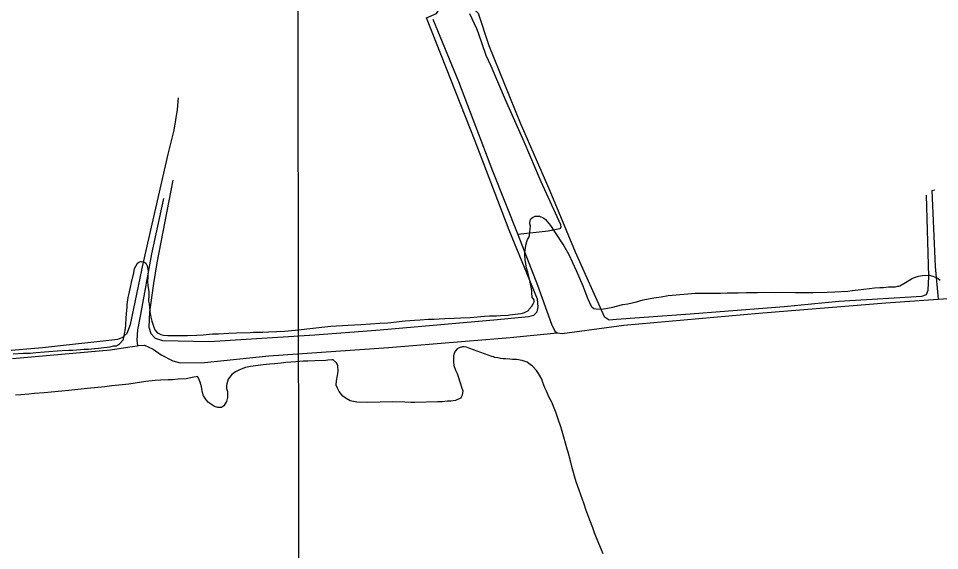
# Model space of a CAD drawing. Extents: x 3329297 to 3367176, y 649250 to 674653.
# Drawn here: x 3348430 to 3350908, y 667420 to 668852 of the extents above; entities that cross this region are included whole.
import ezdxf

# ---------------------------------------------------------------- set-up
doc = ezdxf.new("R2010")
doc.units = 0
for name, color, linetype in [('V-DTCH-CNTR', 7, 'Continuous'), ('V-GRID-MAJR', 7, 'Continuous'), ('V-SITE-VEGE', 7, 'Continuous'), ('V-TOPO-SHOR', 7, 'Continuous')]:
    doc.layers.add(name, color=color, linetype=linetype)

msp = doc.modelspace()

# ---------------------------------------------------------------- linework, layer by layer
at = {"layer": 'V-DTCH-CNTR'}
for points in [[(3348845.71, 668416.712), (3348801.975, 668194.827), (3348793.032, 668139.132), (3348782.2800000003, 668062.215), (3348781.321, 668021.54), (3348786.597, 668004.728), (3348798.068, 667991.4400000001), (3348817.512, 667985.2170000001), (3348943.0810000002, 667983.22), (3349226.978, 668000.388), (3349402.984, 668014.216), (3349718.736, 668041.9400000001), (3349801.877, 668049.7490000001), (3349816.032, 668053.259), (3349825.7770000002, 668062.971), (3349828.453, 668076.23), (3349826.723, 668096.573), (3349750.126, 668282.4180000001), (3349658.592, 668522.235), (3349527.432, 668854.095), (3349554.867, 668865.539), (3349560.188, 668873.49), (3349563.0330000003, 668891.752)], [(3349607.509, 668885.096), (3349641.985, 668877.958), (3349656.131, 668876.162), (3349666.725, 668866.4180000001), (3349695.7490000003, 668779.699), (3349779.381, 668570.848), (3349859.522, 668388.533), (3349927.315, 668223.927), (3350005.704, 668050.458), (3350018.95, 668040.705), (3350038.4080000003, 668042.4400000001), (3350236.524, 668057.112), (3350489.474, 668076.992), (3350637.182, 668091.756), (3350860.056, 668104.615), (3350872.444, 668109.014), (3350876.886, 668120.501), (3350878.721, 668157.64), (3350872.931, 668376.962)], [(3347647.397, 667897.144), (3347757.061, 667902.25), (3347948.1010000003, 667916.052), (3348231.132, 667943.835), (3348494.702, 667966.348), (3348697.251, 667988.973), (3348710.524, 667994.254), (3348722.9250000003, 668004.843), (3348731.813, 668028.704), (3348766.606, 668196.66), (3348832.573, 668486.598), (3348848.608, 668551.122), (3348858.437, 668606.817), (3348860.264, 668638.649)]]:
    msp.add_lwpolyline(points, dxfattribs=at)
at = {"layer": 'V-GRID-MAJR'}
msp.add_spline([(3349208.9050000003, 654661.8740000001), (3349197.451, 660719.817), (3349185.99, 666781.226), (3349174.529, 672842.661), (3349174.522, 672846.101)], degree=3, dxfattribs=at)
at = {"layer": 'V-SITE-VEGE'}
for p, q in [((3349806.1040000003, 668299.783), (3349806.2490000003, 668309.405)), ((3349807.134, 668292.974), (3349806.1040000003, 668299.783)), ((3349806.2490000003, 668309.405), (3349808.565, 668312.77)), ((3349808.565, 668312.77), (3349812.5810000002, 668316.106)), ((3349812.5810000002, 668316.106), (3349819.9990000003, 668319.956)), ((3349819.9990000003, 668319.956), (3349826.235, 668320.4269999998)), ((3349826.235, 668320.427), (3349831.896, 668320.341)), ((3349831.896, 668320.341), (3349843.131, 668314.508)), ((3349843.131, 668314.508), (3349848.176, 668311.035)), ((3349848.176, 668311.035), (3349861.52, 668294.979)), ((3349805.057, 668268.09), (3349807.021, 668285.613)), ((3349807.021, 668285.613), (3349807.134, 668292.974)), ((3349861.52, 668294.979), (3349871.48, 668279.539)), ((3349871.48, 668279.539), (3349897.492, 668240.076)), ((3349795.038, 668242.196), (3349798.014, 668251.7760000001)), ((3349798.014, 668251.7760000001), (3349799.79, 668256.8470000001)), ((3349799.79, 668256.8470000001), (3349803.282, 668263.022)), ((3349803.282, 668263.022), (3349805.057, 668268.09)), ((3349791.796, 668215.066), (3349791.907, 668222.426)), ((3349791.907, 668222.426), (3349793.7770000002, 668233.723)), ((3349793.7770000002, 668233.723), (3349795.038, 668242.196)), ((3349897.492, 668240.076), (3349910.728, 668216.659)), ((3348754.183, 668196.2709999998), (3348759.3140000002, 668198.4579999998)), ((3348759.3140000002, 668198.458), (3348761.579, 668198.424)), ((3348761.579, 668198.4239999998), (3348767.223, 668197.205)), ((3349792.747, 668203.161), (3349791.796, 668215.066)), ((3349796.359, 668179.8910000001), (3349792.747, 668203.161)), ((3349910.728, 668216.659), (3349929.893, 668173.903)), ((3348740.161, 668167.607), (3348742.596, 668178.8960000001)), ((3348742.596, 668178.8960000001), (3348745.52, 668185.079)), ((3348745.52, 668185.079), (3348750.179, 668193.5)), ((3348750.179, 668193.5), (3348754.183, 668196.2710000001)), ((3348767.223, 668197.205), (3348772.822, 668193.1579999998)), ((3348772.822, 668193.1579999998), (3348776.683, 668186.308)), ((3348776.683, 668186.308), (3348779.296, 668172.109)), ((3349800.164, 668169.6410000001), (3349796.359, 668179.8910000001)), ((3349929.893, 668173.903), (3349947.95, 668132.2939999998)), ((3348734.105, 668141.653), (3348740.161, 668167.607)), ((3348777.924, 668156.2760000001), (3348777.735, 668143.8219999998)), ((3348778.569, 668161.361), (3348777.924, 668156.2760000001)), ((3348779.2630000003, 668169.844), (3348778.569, 668161.361)), ((3348779.296, 668172.109), (3348779.2630000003, 668169.844)), ((3349804.967, 668150.316), (3349800.164, 668169.6410000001)), ((3349807.617, 668138.387), (3349804.967, 668150.316)), ((3350811.5470000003, 668139.005), (3350832.117, 668151.1520000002)), ((3350832.117, 668151.152), (3350837.818, 668153.894)), ((3350837.818, 668153.894), (3350850.907, 668158.228)), ((3350850.907, 668158.228), (3350862.265, 668160.319)), ((3350862.265, 668160.319), (3350879.827, 668161.185)), ((3350879.827, 668161.185), (3350889.977, 668158.201)), ((3350889.977, 668158.201), (3350902.928, 668153.4720000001)), ((3350902.928, 668153.4720000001), (3350909.068, 668147.7170000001)), ((3348727.987, 668111.736), (3348731.649, 668129.2319999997)), ((3348731.649, 668129.2319999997), (3348734.105, 668141.653)), ((3348777.735, 668143.8219999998), (3348778.149, 668133.623)), ((3348778.149, 668133.623), (3348781.286, 668116.5899999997)), ((3349811.306, 668120.211), (3349807.617, 668138.387)), ((3349947.95, 668132.2939999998), (3349953.961, 668118.046)), ((3350688.978, 668121.613), (3350719.049, 668125.689)), ((3350719.049, 668125.689), (3350732.662, 668127.1799999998)), ((3350732.662, 668127.18), (3350747.397, 668128.0890000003)), ((3350747.397, 668128.0889999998), (3350757.029, 668128.5089999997)), ((3350757.029, 668128.509), (3350770.642, 668130)), ((3350770.642, 668130), (3350775.735, 668129.924)), ((3350775.735, 668129.924), (3350789.33, 668130.2829999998)), ((3350789.33, 668130.2829999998), (3350795.574, 668131.3209999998)), ((3350795.574, 668131.3209999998), (3350798.4050000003, 668131.2779999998)), ((3350798.4050000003, 668131.2779999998), (3350800.686, 668132.3759999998)), ((3350800.686, 668132.3759999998), (3350811.5470000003, 668139.0049999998)), ((3348723.0130000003, 668082.368), (3348724.995, 668101.023)), ((3348724.995, 668101.023), (3348727.987, 668111.736)), ((3348781.133, 668106.399), (3348779.769, 668091.131)), ((3348781.286, 668116.5899999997), (3348781.133, 668106.399)), ((3349811.187, 668112.285), (3349811.306, 668120.211)), ((3349812.188, 668103.777), (3349811.187, 668112.285)), ((3349812.137, 668100.38), (3349812.188, 668103.777)), ((3349813.818, 668099.223), (3349812.137, 668100.38)), ((3349817.722, 668095.198), (3349813.818, 668099.223)), ((3349953.961, 668118.046), (3349961.039, 668099.253)), ((3349961.039, 668099.253), (3349965.42, 668089.56)), ((3350110.461, 668095.286), (3350138.852, 668100.519)), ((3350138.852, 668100.519), (3350158.7060000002, 668103.0459999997)), ((3350158.7060000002, 668103.046), (3350178.006, 668106.153)), ((3350178.006, 668106.1529999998), (3350230.74, 668111.015)), ((3350230.74, 668111.015), (3350250.014, 668112.4219999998)), ((3350250.014, 668112.4219999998), (3350277.1950000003, 668112.5759999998)), ((3350277.1950000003, 668112.576), (3350293.62, 668112.8910000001)), ((3350293.62, 668112.8910000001), (3350319.093, 668112.506)), ((3350319.093, 668112.506), (3350336.661, 668113.3700000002)), ((3350336.661, 668113.37), (3350366.105, 668113.4889999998)), ((3350366.105, 668113.4889999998), (3350388.7660000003, 668114.28)), ((3350388.7660000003, 668114.28), (3350418.2120000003, 668114.398)), ((3350418.2120000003, 668114.398), (3350436.91, 668115.246)), ((3350436.91, 668115.246), (3350464.648, 668114.828)), ((3350464.648, 668114.828), (3350482.2060000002, 668115.123)), ((3350482.2060000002, 668115.123), (3350520.1350000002, 668114.5499999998)), ((3350520.1350000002, 668114.5499999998), (3350549.5810000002, 668114.6709999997)), ((3350549.5810000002, 668114.671), (3350567.128, 668114.4040000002)), ((3350567.128, 668114.404), (3350605.0840000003, 668115.5269999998)), ((3350605.0840000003, 668115.5269999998), (3350626.045, 668116.3420000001)), ((3350626.045, 668116.3420000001), (3350661.187, 668118.64)), ((3350661.187, 668118.64), (3350673.102, 668120.1549999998)), ((3350673.102, 668120.155), (3350688.978, 668121.613)), ((3348720.936, 668057.484), (3348722.918, 668076.14)), ((3348722.918, 668076.14), (3348723.0130000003, 668082.368)), ((3348779.769, 668091.131), (3348781.356, 668083.748)), ((3348781.356, 668083.748), (3348783.326, 668064.464)), ((3349803.74, 668069.3649999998), (3349811.228, 668077.745)), ((3349811.228, 668077.745), (3349814.7260000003, 668084.485)), ((3349814.7260000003, 668084.485), (3349817.069, 668089.5480000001)), ((3349817.069, 668089.5480000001), (3349817.722, 668095.198)), ((3349965.42, 668089.56), (3349970.91, 668078.153)), ((3349970.91, 668078.153), (3349972.5810000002, 668076.428)), ((3349972.5810000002, 668076.428), (3349978.166, 668071.2490000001)), ((3350009.884, 668071.898), (3350028.625, 668075.578)), ((3350028.625, 668075.578), (3350038.8510000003, 668077.688)), ((3350038.8510000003, 668077.688), (3350055.91, 668082.525)), ((3350055.91, 668082.525), (3350068.964, 668084.5920000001)), ((3350068.964, 668084.5920000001), (3350092.2600000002, 668089.9)), ((3350092.2600000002, 668089.9), (3350110.461, 668095.286)), ((3348720.1890000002, 668045.606), (3348720.936, 668057.484)), ((3348783.326, 668064.464), (3348785.919, 668048.571)), ((3349644.865, 668047.4289999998), (3349683.983, 668050.7979999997)), ((3349683.983, 668050.7980000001), (3349697.588, 668051.723)), ((3349697.588, 668051.723), (3349715.711, 668052.014)), ((3349715.711, 668052.014), (3349726.484, 668052.985)), ((3349726.484, 668052.985), (3349747.447, 668053.7980000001)), ((3349747.447, 668053.7980000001), (3349751.426, 668054.871)), ((3349751.426, 668054.871), (3349774.671, 668056.7840000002)), ((3349774.671, 668056.7839999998), (3349782.056, 668058.3690000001)), ((3349782.056, 668058.3690000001), (3349786.0270000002, 668058.8750000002)), ((3349786.0270000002, 668058.875), (3349791.714, 668060.4890000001)), ((3349791.714, 668060.4890000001), (3349801.997, 668066.5589999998)), ((3349801.997, 668066.559), (3349803.74, 668069.3649999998)), ((3349978.166, 668071.2490000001), (3349983.819, 668070.5959999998)), ((3349983.819, 668070.596), (3349997.9620000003, 668069.8150000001)), ((3349997.9620000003, 668069.8150000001), (3350009.884, 668071.898)), ((3348718.063, 668017.3250000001), (3348718.79, 668028.073)), ((3348718.79, 668028.073), (3348720.1890000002, 668045.606)), ((3348785.919, 668048.571), (3348788.575, 668037.207)), ((3348788.575, 668037.207), (3348793.9960000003, 668021.27)), ((3349270.793, 668023.662), (3349317.275, 668026.9180000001)), ((3349317.275, 668026.9180000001), (3349350.708, 668028.677)), ((3349350.708, 668028.677), (3349402.848, 668031.85)), ((3349402.848, 668031.85), (3349423.8200000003, 668033.23)), ((3349423.8200000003, 668033.23), (3349470.326, 668038.186)), ((3349470.326, 668038.186), (3349495.268, 668040.072)), ((3349495.268, 668040.0719999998), (3349511.145, 668041.5299999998)), ((3349511.145, 668041.53), (3349533.2490000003, 668042.892)), ((3349533.2490000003, 668042.892), (3349547.9760000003, 668043.2359999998)), ((3349547.9760000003, 668043.2359999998), (3349562.146, 668044.154)), ((3349562.146, 668044.154), (3349577.438, 668044.4879999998)), ((3349577.438, 668044.488), (3349601.805, 668045.817)), ((3349601.805, 668045.817), (3349619.365, 668046.118)), ((3349619.365, 668046.118), (3349644.865, 668047.4289999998)), ((3348714.356, 667996.9990000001), (3348715.583, 668003.206)), ((3348715.583, 668003.206), (3348718.063, 668017.3250000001)), ((3348793.9960000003, 668021.27), (3348797.281, 668013.8599999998)), ((3348797.281, 668013.8599999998), (3348802.848, 668007.5459999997)), ((3348802.848, 668007.5459999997), (3348805.643, 668005.24)), ((3348805.643, 668005.24), (3348812.951, 668001.732)), ((3348812.951, 668001.732), (3348820.285, 667999.921)), ((3348820.285, 667999.921), (3348832.165, 667999.1739999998)), ((3348851.41, 667998.883), (3348861.609, 667999.2949999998)), ((3348861.609, 667999.295), (3348884.819, 667998.9420000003)), ((3348884.819, 667998.942), (3348909.753, 668000.2609999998)), ((3348909.753, 668000.2609999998), (3348927.311, 668000.5619999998)), ((3348927.311, 668000.562), (3348952.262, 668003.014)), ((3348952.262, 668003.014), (3348968.119, 668003.3389999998)), ((3348968.119, 668003.3389999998), (3348996.46, 668005.174)), ((3348996.46, 668005.174), (3349016.29, 668006.006)), ((3349016.29, 668006.006), (3349053.113, 668007.147)), ((3349053.113, 668007.147), (3349062.745, 668007.5659999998)), ((3349062.745, 668007.5659999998), (3349087.096, 668007.7629999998)), ((3349087.096, 668007.763), (3349102.397, 668008.662)), ((3349102.397, 668008.662), (3349146.029, 668010.833)), ((3349146.029, 668010.833), (3349174.378, 668013.233)), ((3349174.378, 668013.233), (3349229.958, 668019.185)), ((3349229.958, 668019.185), (3349254.352, 668022.212)), ((3349254.352, 668022.2119999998), (3349270.793, 668023.6619999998)), ((3348694.146, 667971.259), (3348702.16, 667976.799)), ((3348702.16, 667976.799), (3348712.521, 667987.9670000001)), ((3348712.521, 667987.9670000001), (3348712.572, 667991.363)), ((3348712.572, 667991.363), (3348714.356, 667996.9990000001)), ((3348832.165, 667999.1739999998), (3348851.41, 667998.883)), ((3348416.366, 667949.428), (3348444.139, 667951.2710000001)), ((3348444.139, 667951.2710000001), (3348461.696, 667951.5700000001)), ((3348461.696, 667951.5700000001), (3348477.574, 667953.0279999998)), ((3348477.574, 667953.0279999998), (3348500.252, 667954.949)), ((3348500.252, 667954.949), (3348534.259, 667957.2629999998)), ((3348534.259, 667957.2629999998), (3348547.872, 667958.7559999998)), ((3348547.872, 667958.756), (3348565.995, 667959.047)), ((3348565.995, 667959.047), (3348576.759, 667959.4509999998)), ((3348576.759, 667959.451), (3348607.372, 667961.816)), ((3348607.372, 667961.816), (3348618.702, 667962.211)), ((3348618.702, 667962.211), (3348634.58, 667963.6699999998)), ((3348634.58, 667963.67), (3348645.361, 667965.204)), ((3348645.361, 667965.204), (3348660.106, 667966.6759999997)), ((3348660.106, 667966.6759999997), (3348668.614, 667967.6839999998)), ((3348668.614, 667967.6839999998), (3348676.556, 667968.6950000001)), ((3348676.556, 667968.6950000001), (3348686.2120000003, 667970.8129999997)), ((3348686.2120000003, 667970.8129999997), (3348690.742, 667970.743)), ((3348690.742, 667970.743), (3348694.146, 667971.2589999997)), ((3349601.85, 667950.9269999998), (3349600.628, 667944.5839999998)), ((3349604.4450000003, 667956.393), (3349601.85, 667950.9269999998)), ((3349610.63, 667962.836), (3349604.4450000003, 667956.393)), ((3349615.535, 667965.6459999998), (3349610.63, 667962.836)), ((3349624.5100000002, 667968.085), (3349615.535, 667965.6460000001)), ((3349629.019, 667968.177), (3349624.5100000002, 667968.085)), ((3349635.343, 667967.856), (3349629.019, 667968.177)), ((3349639.4390000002, 667966.135), (3349635.343, 667967.856)), ((3349643.9960000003, 667963.973), (3349639.4390000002, 667966.135)), ((3349703.099, 667942.174), (3349643.9960000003, 667963.973)), ((3349149.357, 667925.851), (3349137.2060000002, 667924.25)), ((3349176.381, 667928.211), (3349149.357, 667925.851)), ((3349195.757, 667929.511), (3349176.381, 667928.211)), ((3349208.835, 667929.779), (3349195.757, 667929.511)), ((3349227.316, 667930.609), (3349208.835, 667929.779)), ((3349257.0840000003, 667931.219), (3349227.316, 667930.609)), ((3349262.478, 667932.233), (3349257.0840000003, 667931.219)), ((3349273.734, 667933.365), (3349262.478, 667932.233)), ((3349276.4420000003, 667933.4230000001), (3349273.734, 667933.365)), ((3349285.166, 667925.931), (3349276.4420000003, 667933.4230000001)), ((3349288.943, 667917.887), (3349285.166, 667925.931)), ((3349600.306, 667938.26), (3349600.085, 667926.976)), ((3349600.085, 667926.976), (3349601.173, 667917.975)), ((3349600.628, 667944.5839999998), (3349600.306, 667938.26)), ((3349708.08, 667941.373), (3349703.099, 667942.174)), ((3349710.812, 667940.077), (3349708.08, 667941.373)), ((3349720.774, 667938.475), (3349710.812, 667940.0770000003)), ((3349726.664, 667937.242), (3349720.774, 667938.4749999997)), ((3349734.358, 667936.046), (3349726.664, 667937.242)), ((3349740.6720000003, 667936.177), (3349734.358, 667936.046)), ((3349751.524, 667935.047), (3349740.6720000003, 667936.177)), ((3349759.202, 667934.752), (3349751.524, 667935.047)), ((3349770.045, 667934.072), (3349759.202, 667934.752)), ((3349784.9930000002, 667931.219), (3349770.045, 667934.0720000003)), ((3349790.432, 667929.9779999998), (3349784.9930000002, 667931.2189999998)), ((3349798.164, 667926.978), (3349790.432, 667929.978)), ((3349802.747, 667923.463), (3349798.164, 667926.9779999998)), ((3349014.044, 667901.419), (3349003.8200000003, 667893.991)), ((3349024.327, 667906.143), (3349014.044, 667901.419)), ((3349041.346, 667912.357), (3349024.327, 667906.143)), ((3349053.9080000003, 667915.7710000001), (3349041.346, 667912.357)), ((3349088.112, 667920.084), (3349053.9080000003, 667915.7710000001)), ((3349106.574, 667921.817), (3349088.112, 667920.084)), ((3349118.744, 667922.517), (3349106.574, 667921.8169999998)), ((3349137.2060000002, 667924.25), (3349118.744, 667922.517)), ((3349288.586, 667891.258), (3349290.167, 667902.1190000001)), ((3349290.167, 667902.1190000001), (3349288.943, 667917.887)), ((3349601.173, 667917.975), (3349605.932, 667905.8889999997)), ((3349605.932, 667905.8889999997), (3349610.186, 667896.501)), ((3349810.077, 667918.198), (3349802.747, 667923.463)), ((3349812.8170000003, 667916.451), (3349810.077, 667918.1980000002)), ((3349823.893, 667904.495), (3349812.8170000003, 667916.4509999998)), ((3349829.0130000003, 667896.929), (3349823.893, 667904.495)), ((3348797.507, 667877.5759999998), (3348772.7460000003, 667874.8109999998)), ((3348811.923, 667878.774), (3348797.507, 667877.576)), ((3348833.117, 667879.208), (3348811.923, 667878.774)), ((3348844.836, 667879.898), (3348833.117, 667879.208)), ((3348859.7, 667881.107), (3348844.836, 667879.898)), ((3348880.879, 667882.444), (3348859.7, 667881.107)), ((3348902.002, 667886.487), (3348880.879, 667882.444)), ((3348907.847, 667887.509), (3348902.002, 667886.487)), ((3348911.877, 667888.944), (3348907.847, 667887.509)), ((3348915.617, 667882.702), (3348911.877, 667888.944)), ((3348919.418, 667873.3079999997), (3348915.617, 667882.702)), ((3348994.608, 667881.1680000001), (3348990.348, 667868.898)), ((3349003.8200000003, 667893.991), (3348994.608, 667881.1680000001)), ((3349284.611, 667865.007), (3349285.715, 667877.211)), ((3349285.715, 667877.211), (3349288.586, 667891.258)), ((3349610.186, 667896.501), (3349618.869, 667869.1559999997)), ((3349838.356, 667881.33), (3349829.0130000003, 667896.929)), ((3349840.795, 667872.357), (3349838.356, 667881.33)), ((3348566.1380000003, 667850.72), (3348546.772, 667848.969)), ((3348614.755, 667856.229), (3348566.1380000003, 667850.72)), ((3348634.572, 667857.9890000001), (3348614.755, 667856.229)), ((3348662.488, 667860.817), (3348634.572, 667857.9890000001)), ((3348680.934, 667863.453), (3348662.488, 667860.817)), ((3348708.859, 667865.831), (3348680.934, 667863.453)), ((3348727.3140000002, 667868.014), (3348708.859, 667865.831)), ((3348772.7460000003, 667874.811), (3348727.3140000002, 667868.014)), ((3348922.826, 667861.196), (3348919.418, 667873.3079999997)), ((3348925.394, 667845.908), (3348922.826, 667861.196)), ((3348990.348, 667868.898), (3348989.99, 667864.378)), ((3348989.99, 667864.378), (3348990.148, 667856.711)), ((3348990.148, 667856.711), (3348992.128, 667848.1789999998)), ((3349287.927, 667857.403), (3349284.611, 667865.007)), ((3349292.631, 667848.025), (3349287.927, 667857.403)), ((3349618.869, 667869.1559999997), (3349622.22, 667859.7499999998)), ((3349622.22, 667859.7499999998), (3349625.122, 667850.333)), ((3349845.593, 667858.466), (3349840.795, 667872.357)), ((3349850.2970000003, 667849.086), (3349845.593, 667858.466)), ((3348436.432, 667839.034), (3348422.458, 667838.297)), ((3348458.503, 667840.8429999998), (3348436.432, 667839.0339999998)), ((3348473.81, 667842.51), (3348458.503, 667840.8429999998)), ((3348499.039, 667844.38), (3348473.81, 667842.51)), ((3348517.944, 667846.573), (3348499.039, 667844.38)), ((3348546.772, 667848.969), (3348517.944, 667846.573)), ((3348927.835, 667836.933), (3348925.394, 667845.908)), ((3348935.284, 667825.804), (3348927.835, 667836.933)), ((3348941.753, 667818.268), (3348935.284, 667825.804)), ((3348992.46, 667831.942), (3348989.525, 667821.053)), ((3348992.128, 667848.1789999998), (3348992.46, 667831.942)), ((3349302.353, 667836.042), (3349292.631, 667848.025)), ((3349311.522, 667829.012), (3349302.353, 667836.042)), ((3349322.464, 667823.3690000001), (3349311.522, 667829.012)), ((3349619.213, 667830.3589999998), (3349605.803, 667824.2189999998)), ((3349621.421, 667832.661), (3349619.213, 667830.3589999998)), ((3349624.018, 667838.127), (3349621.421, 667832.661)), ((3349625.122, 667850.333), (3349624.018, 667838.127)), ((3349857.865, 667832.096), (3349850.2970000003, 667849.086)), ((3349864.447, 667819.1460000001), (3349857.865, 667832.096)), ((3348957.302, 667808.208), (3348941.753, 667818.268)), ((3348966.848, 667804.796), (3348957.302, 667808.208)), ((3348976.318, 667804.993), (3348966.848, 667804.796)), ((3348982.539, 667809.629), (3348976.318, 667804.993)), ((3348989.525, 667821.053), (3348982.539, 667809.629)), ((3349340.597, 667819.23), (3349322.464, 667823.3690000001)), ((3349369.933, 667818.929), (3349340.597, 667819.23)), ((3349436.683, 667820.297), (3349369.933, 667818.929)), ((3349469.183, 667819.611), (3349436.683, 667820.297)), ((3349485.438, 667819.044), (3349469.183, 667819.6110000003)), ((3349496.723, 667818.8229999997), (3349485.438, 667819.0439999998)), ((3349558.06, 667820.078), (3349496.723, 667818.823)), ((3349569.779, 667820.772), (3349558.06, 667820.0779999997)), ((3349584.193, 667821.9709999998), (3349569.779, 667820.772)), ((3349593.2120000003, 667822.157), (3349584.193, 667821.971)), ((3349605.803, 667824.219), (3349593.2120000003, 667822.157)), ((3349872.981, 667799.017), (3349864.447, 667819.1460000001)), ((3349875.818, 667792.76), (3349872.981, 667799.017)), ((3349883.0270000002, 667771.25), (3349875.818, 667792.76)), ((3349887.852, 667756.007), (3349883.0270000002, 667771.25)), ((3349892.656, 667741.666), (3349887.852, 667756.007)), ((3349897.059, 667725.063), (3349892.656, 667741.666)), ((3349905.833, 667693.207), (3349897.059, 667725.063)), ((3349908.7060000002, 667685.1460000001), (3349905.833, 667693.207)), ((3349915.512, 667661.37), (3349908.7060000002, 667685.1460000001)), ((3349918.983, 667646.101), (3349915.512, 667661.37)), ((3349925.8340000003, 667620.071), (3349918.983, 667646.101)), ((3349930.659, 667604.829), (3349925.8340000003, 667620.071)), ((3349938.3370000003, 667582.426), (3349930.659, 667604.829)), ((3349951.741, 667544.8), (3349938.3370000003, 667582.426)), ((3349956.5500000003, 667530.4599999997), (3349951.741, 667544.8)), ((3349964.66, 667508.969), (3349956.5500000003, 667530.4599999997)), ((3349967.062, 667501.799), (3349964.66, 667508.969)), ((3349975.148, 667481.661), (3349967.062, 667501.799)), ((3349979.932, 667468.224), (3349975.148, 667481.661)), ((3349986.6180000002, 667450.312), (3349979.932, 667468.224)), ((3349998.026, 667422.1190000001), (3349986.6180000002, 667450.312)), ((3350002.759, 667411.387), (3349998.026, 667422.1190000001))]:
    msp.add_line(p, q, dxfattribs=at)
at = {"layer": 'V-TOPO-SHOR'}
msp.add_line((3350886.966, 668389.039), (3350894.941, 668390.796), dxfattribs=at)
for points in [[(3349544.525, 668850.443), (3349614.0810000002, 668682.296), (3349705.612, 668442.478), (3349773.02, 668270.333), (3349826.205, 668134.5160000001), (3349864.037, 668029.214), (3349872.848, 668010.626), (3349879.031, 668006.194), (3349892.292, 668004.402), (3350058.585, 668027.09), (3350421.214, 668059.1510000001), (3350763.497, 668086.826), (3350904.018, 668096.833), (3350982.835, 668102.344), (3351228.722, 668127.542), (3351486.981, 668148.297), (3351849.619, 668184.778), (3352123.807, 668211.693), (3352456.355, 668235.849), (3352823.4220000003, 668276.745)], [(3349643.218, 668865.506), (3349662.6210000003, 668824.7490000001), (3349667.026, 668813.233), (3349687.2770000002, 668753), (3349700.503, 668724.647), (3349739.29, 668634.281), (3349789.541, 668520.879), (3349835.38, 668413.681), (3349888.284, 668297.6190000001), (3349889.156, 668290.535), (3349886.492, 668286.113), (3349854.613, 668279.973), (3349773.02, 668270.333)], [(3350886.966, 668389.039), (3350896.322, 668184.745), (3350904.018, 668096.833)], [(3348820.274, 668368.037), (3348788.168, 668218.6460000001), (3348758.687, 668055.101), (3348750.6550000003, 668014.437), (3348748.8340000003, 667986.142), (3348750.534, 667971.366)], [(3348414.367, 667936.878), (3348677.936, 667960.2760000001), (3348730.125, 667968.14), (3348750.534, 667971.366), (3348752.24, 667971.636), (3348769.044, 667972.49), (3348792.901, 667961.835), (3348814.098, 667946.763), (3348845.018, 667930.789), (3348865.349, 667925.446), (3348930.79, 667926.212), (3349103.265, 667944.468), (3349425.198, 667966.875), (3349752.446, 667993.693), (3349879.031, 668006.194)]]:
    msp.add_lwpolyline(points, dxfattribs=at)

doc.saveas('drawing.dxf')
